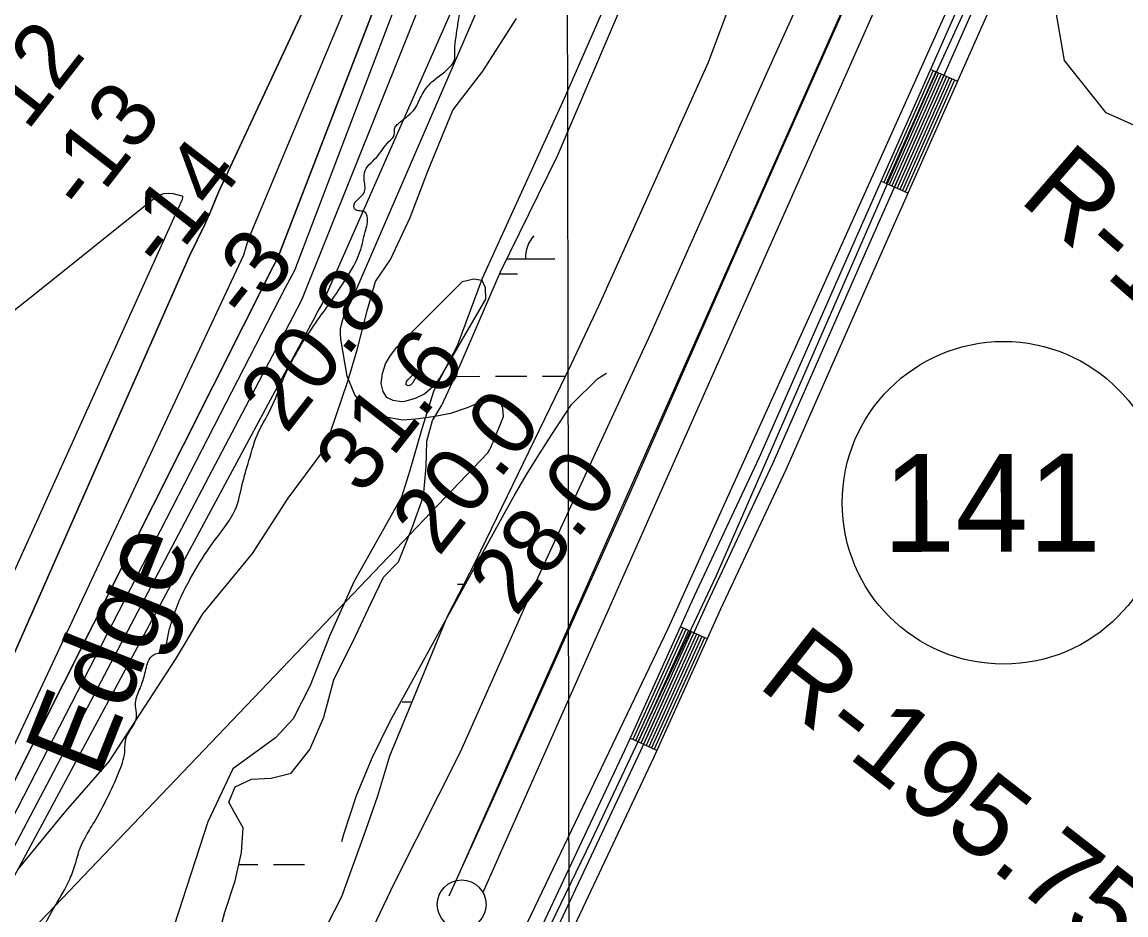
# Model space of a CAD drawing. Extents: x 3324104 to 3361979, y 612876 to 638273.
# Drawn here: x 3338187 to 3339316, y 619312 to 620225 of the extents above; entities that cross this region are included whole.
import ezdxf

# ---------------------------------------------------------------- set-up
doc = ezdxf.new("R2010")
doc.units = 0
for name, color, linetype in [('V-FLOD-BASE', 7, 'Continuous'), ('V-GRID-MAJR', 7, 'Continuous'), ('V-LEVE-TOET', 7, 'Continuous'), ('V-RIVR-EDGE', 7, 'Continuous'), ('V-RIVR-IDEN', 7, 'Continuous'), ('V-RIVR-RANG', 7, 'Continuous'), ('V-RIVR-RANG-IDEN', 7, 'Continuous'), ('V-ROAD-CNTR', 7, 'Continuous'), ('V-ROAD-IDEN', 7, 'Continuous'), ('V-SITE-VEGE', 7, 'Continuous'), ('V-SURV-LINE', 7, 'Continuous'), ('V-TOPO-DPTH', 7, 'Continuous'), ('V-TOPO-MAJR', 7, 'Continuous'), ('V-TOPO-MINR', 7, 'Continuous'), ('V-TOPO-SHOR', 7, 'Continuous'), ('V-TOPO-WATR', 7, 'Continuous'), ('V-WETL-SWMP', 7, 'Continuous')]:
    doc.layers.add(name, color=color, linetype=linetype)

msp = doc.modelspace()

# ---------------------------------------------------------------- linework, layer by layer
at = {"layer": 'V-FLOD-BASE'}
msp.add_lwpolyline([(3339312.7, 620882.4), (3339204.1, 620639.1), (3339114.6, 620432.9), (3339044.1, 620277.2), (3338919.3, 619995.9), (3338807.8, 619742.9), (3338666.8, 619427.6), (3338623, 619331.3)], dxfattribs=at)
at = {"layer": 'V-GRID-MAJR'}
msp.add_spline([(3338747.8, 618275.3), (3338738.1, 624333.5), (3338728.4, 630394.8), (3338718.7, 636456.1), (3338718.7, 636459.1)], degree=3, dxfattribs=at)
at = {"layer": 'V-LEVE-TOET'}
for points in [[(3339416.8, 620890.1), (3339301.7, 620617.7), (3339132.1, 620236.2), (3338997.8, 619937.5), (3338847.2, 619604.6), (3338653.6, 619200.7), (3338465.7, 618809.4), (3338277.7, 618431.6), (3338230.9, 618332.4), (3338222.5, 618294.5), (3338221.2, 618274.4)], [(3338073.8, 618274.1), (3338072.8, 618281.3), (3338072.5, 618321.1), (3338084.7, 618368.7), (3338111.4, 618435.8), (3338169.6, 618555.6), (3338296.6, 618794.1), (3338373, 618947), (3338478, 619157.3), (3338567.6, 619345.1), (3338635.4, 619479.5), (3338714.5, 619657.6), (3338829.8, 619906.7), (3338947.9, 620172.4), (3339085.1, 620475.1), (3339251.4, 620856.3)]]:
    msp.add_lwpolyline(points, dxfattribs=at)
at = {"layer": 'V-RIVR-EDGE'}
msp.add_spline([(3337752.3, 618273.6), (3337756.9, 618279.6), (3337759.2, 618284.2), (3337760.4, 618293.1), (3337765.9, 618307.5), (3337779.5, 618324.9), (3337782.3, 618350.9), (3337789, 618383), (3337792.5, 618390.8), (3337799.9, 618404.7), (3337814.3, 618426.8), (3337826.7, 618445.4), (3337831, 618460.9), (3337835, 618479.1), (3337842, 618505.5), (3337846.3, 618524.1), (3337849.4, 618531.4), (3337859.6, 618546.1), (3337869.3, 618562.4), (3337879.1, 618586.8), (3337888.8, 618612), (3337894.7, 618630.2), (3337896.2, 618637.9), (3337894.7, 618646.5), (3337894.7, 618651.1), (3337898.2, 618663.9), (3337903.3, 618677.5), (3337905.3, 618689.1), (3337905.3, 618701.1), (3337907.3, 618712.8), (3337915.5, 618732.9), (3337926.8, 618759.3), (3337940.8, 618785.6), (3337947, 618796), (3337954.8, 618808.4), (3337956, 618814.6), (3337956.4, 618827.8), (3337956.4, 618831.7), (3337958.8, 618837.5), (3337959.2, 618844.9), (3337959.2, 618851.9), (3337959.2, 618859.2), (3337956.9, 618861.6), (3337958.5, 618867), (3337964.3, 618871.6), (3337964.7, 618876.3), (3337965.9, 618880.2), (3337969.8, 618882.9), (3337969.4, 618894.9), (3337983.4, 618893.3), (3337992.3, 618908), (3338007.1, 618927.7), (3338015.3, 618935.1), (3338028.5, 618945.1), (3338037.8, 618951.7), (3338046.7, 618956.7), (3338050.6, 618961), (3338052.2, 618963.7), (3338051.8, 618968.4), (3338043.7, 618969.9), (3338052.6, 618986.6), (3338057.7, 619001.3), (3338067, 619014.9), (3338079.9, 619029.2), (3338080.3, 619032.7), (3338083, 619044.7), (3338089.3, 619062.5), (3338103.6, 619080.3), (3338116.5, 619100.8), (3338132.8, 619122.1), (3338149.6, 619149.2), (3338161.3, 619172.1), (3338171.8, 619196.9), (3338185.1, 619244.5), (3338189.4, 619253.4), (3338205, 619291.8), (3338221, 619322.4), (3338235.4, 619348.7), (3338241.2, 619364.6), (3338246.3, 619381.3), (3338251, 619391), (3338260.3, 619406.8), (3338273.6, 619431.6), (3338285.7, 619458), (3338291.6, 619478.5), (3338293.1, 619493.2), (3338303.7, 619514.1), (3338302.9, 619523.5), (3338302.9, 619530.8), (3338308, 619545.6), (3338312.3, 619559.1), (3338317.8, 619575), (3338321.7, 619578.5), (3338327.5, 619580.4), (3338331, 619582.7), (3338333.7, 619587.4), (3338336.8, 619601.7), (3338340.4, 619614.1), (3338348.6, 619636.2), (3338358.7, 619655.9), (3338378.5, 619688.1), (3338398.8, 619716), (3338404.6, 619726.4), (3338411.7, 619752), (3338418.7, 619776.8), (3338428.9, 619807), (3338438.6, 619824.8), (3338456.6, 619866.7), (3338472.5, 619895.7), (3338502.1, 619939.1), (3338517.7, 619962.3), (3338532.1, 619990.2), (3338537.6, 620010.7), (3338539.5, 620026.6), (3338537.2, 620030.9), (3338527.2, 620033.6), (3338526, 620036.4), (3338536.9, 620051.8), (3338537.3, 620058), (3338536.5, 620065), (3338536.6, 620068.5), (3338536.9, 620071.2), (3338549, 620086.7), (3338561.8, 620103), (3338567.3, 620109.9), (3338568.1, 620117.7), (3338571.2, 620121.2), (3338573.9, 620123.5), (3338588.3, 620136.6), (3338595.7, 620151), (3338605.8, 620164.1), (3338626, 620181.5), (3338629.1, 620187.7), (3338629.2, 620193.9), (3338631.9, 620219.5), (3338634.3, 620234.6), (3338646.4, 620263.3), (3338660.8, 620297.8), (3338681.9, 620341.9), (3338693.2, 620358.2), (3338696.7, 620372.2), (3338693.6, 620384.6), (3338688.2, 620389.2), (3338674.6, 620395.1), (3338674.3, 620397), (3338680.1, 620410.6), (3338684.8, 620426.5), (3338695.7, 620447.8), (3338716.7, 620479.5), (3338733.9, 620505.5), (3338746.3, 620529.9), (3338746.3, 620534.1), (3338744, 620544.6), (3338741.3, 620550.4), (3338742.5, 620551.6), (3338745.2, 620552.8), (3338748.7, 620556.2), (3338754.2, 620565.5), (3338754.6, 620575.2), (3338753.4, 620584.5), (3338755, 620586.5), (3338758.5, 620592.7), (3338760.8, 620598.9), (3338762, 620606.6), (3338766.3, 620623.3), (3338769.1, 620637.6), (3338770.3, 620658.6), (3338770.7, 620668.3), (3338770.7, 620677.6), (3338770.8, 620687.6), (3338775.1, 620697.3), (3338787.9, 620716.3), (3338806.2, 620748.8), (3338817.5, 620765.5), (3338833.1, 620803.1), (3338849.5, 620833.7)], degree=3, dxfattribs=at)
at = {"layer": 'V-ROAD-CNTR'}
for p, q in [((3339143.1, 620164.7), (3339115.6, 620176.8)), ((3339092.5, 620050.4), (3339065, 620062.5)), ((3338887.3, 619594.4), (3338859.9, 619606.7)), ((3338835.9, 619480.4), (3338808.5, 619492.8))]:
    msp.add_line(p, q, dxfattribs=at)
for points in [[(3339425.2, 620876.9), (3339314.4, 620624.9), (3339156.3, 620268.7), (3339040, 620006), (3338940.5, 619779.8), (3338873.8, 619637.4), (3338805.5, 619486.2), (3338696.7, 619254.9), (3338607.9, 619067), (3338539.2, 618928.3), (3338454.5, 618760.4), (3338369, 618579.9), (3338242.1, 618339.2), (3338230, 618309.9), (3338223.2, 618277.5)], [(3339438.9, 620870.8), (3339328.1, 620618.8), (3339170, 620262.6), (3339053.7, 619999.9), (3338954.2, 619773.6), (3338887.4, 619631.1), (3338819.2, 619479.9), (3338710.2, 619248.5), (3338621.4, 619060.5), (3338552.6, 618921.6), (3338467.9, 618753.8), (3338382.4, 618573.2), (3338255.7, 618332.9), (3338244.4, 618305.5), (3338238.6, 618277.5)], [(3339452.6, 620864.7), (3339341.9, 620612.8), (3339183.7, 620256.5), (3339067.5, 619993.9), (3338967.8, 619767.4), (3338901, 619624.8), (3338832.8, 619473.6), (3338723.8, 619242.1), (3338634.9, 619054), (3338566, 618914.9), (3338481.4, 618747.2), (3338395.8, 618566.5), (3338269.3, 618326.5), (3338258.8, 618301.1), (3338253.9, 618277.5)], [(3339118.4, 620175.6), (3339067.8, 620061.3)], [(3339121.1, 620174.4), (3339070.5, 620060.1)], [(3339123.9, 620173.2), (3339073.3, 620058.9)], [(3339126.6, 620172), (3339076, 620057.7)], [(3339129.4, 620170.8), (3339078.8, 620056.5)], [(3339132.1, 620169.6), (3339081.5, 620055.3)], [(3339134.8, 620168.3), (3339084.3, 620054)], [(3339137.6, 620167.1), (3339087, 620052.8)], [(3339140.3, 620165.9), (3339089.7, 620051.6)], [(3338862.7, 619605.5), (3338811.3, 619491.5)], [(3338865.4, 619604.2), (3338814, 619490.3)], [(3338868.2, 619603), (3338816.7, 619489.1)], [(3338870.9, 619601.8), (3338819.5, 619487.8)], [(3338873.6, 619600.5), (3338822.2, 619486.6)], [(3338876.4, 619599.3), (3338824.9, 619485.4)], [(3338879.1, 619598.1), (3338827.7, 619484.1)], [(3338881.8, 619596.8), (3338830.4, 619482.9)], [(3338884.6, 619595.6), (3338833.1, 619481.7)]]:
    msp.add_lwpolyline(points, dxfattribs=at)
at = {"layer": 'V-ROAD-IDEN'}
msp.add_circle((3339190.4, 619733.6), 165, dxfattribs=at)
at = {"layer": 'V-SITE-VEGE'}
for p, q in [((3338835.4, 620363.1), (3338741.1, 620147.1)), ((3338657.9, 620175.1), (3338692.4, 620228.8)), ((3338627.2, 620135.1), (3338657.9, 620175.1)), ((3338741.1, 620147.1), (3338657.2, 619963.1)), ((3338601.5, 620072.9), (3338627.2, 620135.1)), ((3338583.5, 620025.2), (3338601.5, 620072.9)), ((3338563.4, 619982.4), (3338583.5, 620025.2)), ((3338548.1, 619960), (3338563.4, 619982.4)), ((3338539.6, 619929.8), (3338548.1, 619960)), ((3338657.2, 619963.1), (3338631.6, 619894.1)), ((3338529.3, 619890), (3338539.6, 619929.8)), ((3338519.8, 619857.9), (3338529.3, 619890)), ((3338631.6, 619894.1), (3338607.7, 619848.3)), ((3338496.1, 619788.9), (3338519.8, 619857.9)), ((3338607.7, 619848.3), (3338595.4, 619809.4)), ((3338595.4, 619809.4), (3338583.1, 619766.7)), ((3338458.7, 619738.2), (3338496.1, 619788.9)), ((3338583.1, 619766.7), (3338574.6, 619739.5)), ((3338422.3, 619681.6), (3338458.7, 619738.2)), ((3338574.6, 619739.5), (3338525.9, 619652.8)), ((3338371.4, 619620.1), (3338422.3, 619681.6)), ((3338525.9, 619652.8), (3338501.1, 619597.3)), ((3338343.7, 619573.4), (3338371.4, 619620.1)), ((3338501.1, 619597.3), (3338481.1, 619546.7)), ((3338275.7, 619469.1), (3338343.7, 619573.4)), ((3338481.1, 619546.7), (3338464, 619512.6)), ((3338464, 619512.6), (3338445.7, 619493.1)), ((3338445.7, 619493.1), (3338402.3, 619461.7)), ((3338231.5, 619418.3), (3338275.7, 619469.1)), ((3338402.3, 619461.7), (3338376.6, 619407.2)), ((3338182.5, 619358.8), (3338231.5, 619418.3)), ((3338376.6, 619407.2), (3338337.8, 619287.6))]:
    msp.add_line(p, q, dxfattribs=at)
msp.add_lwpolyline([(3339387.7, 620091.1), (3339295.3, 620132.5), (3339252.7, 620185.9), (3339242.7, 620243.3), (3339251.9, 620295.1), (3339274.2, 620375.8), (3339296.8, 620431.5), (3339319.5, 620471.9)], dxfattribs=at)
at = {"layer": 'V-SURV-LINE'}
for points in [[(3338630.6, 619347.2), (3339895.2, 622196.6)], [(3339922.6, 622184.4), (3338658, 619335)]]:
    msp.add_lwpolyline(points, dxfattribs=at)
msp.add_circle((3338636.2, 619322.9), 25, dxfattribs=at)
at = {"layer": 'V-TOPO-DPTH'}
for points in [[(3339335.7, 621992), (3339327.2, 621977.3), (3339318.8, 621962.5), (3339193.7, 621707.1), (3339016.1, 621381.5), (3339006.6, 621366.4), (3338671.8, 620563.1), (3338447.8, 619983.3), (3338443.5, 619975.2), (3338075.2, 619243.7), (3338070.3, 619226.6), (3338065.4, 619209.5), (3338060.5, 619192.4), (3337782.6, 618500.7), (3337775.9, 618479.7), (3337769.2, 618458.6), (3337693.7, 618273.5)], [(3339335.7, 621992), (3339327.2, 621977.3), (3339318.8, 621962.5), (3339193.7, 621707.1), (3339016.1, 621381.5), (3339006.6, 621366.4), (3338671.8, 620563.1), (3338447.8, 619983.3), (3338443.5, 619975.2), (3338075.2, 619243.7), (3338070.3, 619226.6), (3338065.4, 619209.5), (3338060.5, 619192.4), (3337782.6, 618500.7), (3337775.9, 618479.7), (3337769.2, 618458.6), (3337693.7, 618273.5)], [(3338971.8, 621362.8), (3338646.6, 620600.4), (3338643.6, 620595.4), (3338640.5, 620590.4), (3338637.4, 620585.5), (3338634.3, 620580.5), (3338387.6, 620051.1), (3338380.7, 620034.6), (3338373.5, 620018.3), (3338365.8, 620002.2), (3338357.9, 619986.2), (3338117.6, 619441.8), (3338048.6, 619227.5), (3338047, 619220), (3338045.3, 619212.5), (3338043.4, 619205), (3338041.5, 619197.6), (3337764.7, 618506.9), (3337761, 618494.9), (3337757.3, 618482.9), (3337753.5, 618470.9), (3337672.4, 618273.4)], [(3337693.7, 618273.5), (3337672.4, 618273.4), (3337753.5, 618470.9), (3337757.3, 618482.9), (3337761, 618494.9), (3337764.7, 618506.9), (3338041.5, 619197.6), (3338043.4, 619205), (3338045.3, 619212.5), (3338047, 619220), (3338048.6, 619227.5), (3338117.6, 619441.8), (3338357.9, 619986.2), (3338365.8, 620002.2), (3338373.5, 620018.3), (3338380.7, 620034.6), (3338387.6, 620051.1), (3338634.3, 620580.5), (3338637.4, 620585.5), (3338640.5, 620590.4), (3338643.6, 620595.4), (3338646.6, 620600.4), (3338971.8, 621362.8)], [(3337693.7, 618273.5), (3337716.6, 618273.5), (3337775.7, 618415.3), (3337785.6, 618445.8), (3337795.5, 618476.2), (3338088.6, 619205.9), (3338094.9, 619223.8), (3338463.6, 619923.6), (3338472.8, 619941), (3338707.5, 620527.2), (3338708.2, 620529), (3338709.7, 620532.5), (3338711.4, 620535.9), (3338712.3, 620537.6), (3338714.2, 620540.9), (3339041, 621356.6)]]:
    msp.add_lwpolyline(points, dxfattribs=at)
at = {"layer": 'V-TOPO-MAJR'}
for points in [[(3338598.5, 619845.1), (3338588.6, 619840.3), (3338577.6, 619837.2), (3338574.6, 619836.7), (3338566.3, 619838.1), (3338559.8, 619841.3), (3338555.9, 619847.5), (3338553.8, 619855.5), (3338555.3, 619865.9), (3338558.3, 619875.6), (3338563.3, 619884.4), (3338569.8, 619892.6), (3338637, 619960), (3338648.5, 619962.8), (3338656.9, 619961.3), (3338660.4, 619953.7), (3338660.7, 619941.8), (3338613.8, 619861.3), (3338606.7, 619852.3), (3338598.5, 619845.1)], [(3338513.8, 619387.3), (3338515.7, 619394.8), (3338528.5, 619434.4), (3338544.7, 619472.7), (3338563.1, 619510.2), (3338677.8, 619719.4), (3338689.9, 619740.7), (3338702.3, 619761.9), (3338715.2, 619782.8), (3338728.5, 619803.5), (3338748.5, 619834), (3338775.4, 619860.8), (3338784.3, 619866.2)]]:
    msp.add_lwpolyline(points, dxfattribs=at)
at = {"layer": 'V-TOPO-MINR'}
for points in [[(3337672.4, 618273.4), (3337753.5, 618470.9), (3337757.3, 618482.9), (3337761, 618494.9), (3337764.7, 618506.9), (3338041.5, 619197.6), (3338043.4, 619205), (3338045.3, 619212.5), (3338047, 619220), (3338048.6, 619227.5), (3338117.6, 619441.8), (3338357.9, 619986.2), (3338365.8, 620002.2), (3338373.5, 620018.3), (3338380.7, 620034.6), (3338387.6, 620051.1), (3338634.3, 620580.5), (3338637.4, 620585.5), (3338640.5, 620590.4), (3338643.6, 620595.4), (3338646.6, 620600.4), (3338971.8, 621362.8)], [(3337705.7, 618273.5), (3337769, 618426.6), (3337777.3, 618452.3), (3337785.6, 618478), (3338069, 619182.7), (3338076.8, 619207.7), (3338084.7, 619232.7), (3338456.2, 619953.9), (3338465.7, 619971.4), (3338677.2, 620527.9), (3339023.2, 621362.8)], [(3337716.6, 618273.5), (3337775.7, 618415.3), (3337785.6, 618445.8), (3337795.5, 618476.2), (3338088.6, 619205.9), (3338094.9, 619223.8), (3338463.6, 619923.6), (3338472.8, 619941), (3338707.5, 620527.2), (3338708.2, 620529), (3338709.7, 620532.5), (3338711.4, 620535.9), (3338712.3, 620537.6), (3338714.2, 620540.9), (3339041, 621356.6)], [(3337725.1, 618273.5), (3337794.3, 618439.9), (3337805.6, 618474.4), (3338096.4, 619192.2), (3338100.6, 619204.1), (3338105.1, 619215.7), (3338484.5, 619920), (3338488.9, 619928.4), (3338493.4, 619936.8), (3338742.8, 620501.6), (3339044.3, 621319.6)], [(3337682.7, 618273.5), (3337761.3, 618464.9), (3337766.5, 618481.3), (3337771.7, 618497.8), (3338048.2, 619186.9), (3338051.6, 619199), (3338054.9, 619211.1), (3338058, 619223.2), (3338061, 619235.4), (3338144.7, 619414.3), (3338413.4, 619987.3), (3338415.8, 619995.2), (3338418.2, 620003.1), (3338664, 620590.8)], [(3338118.2, 619214.6), (3338663, 619784.7), (3338664.5, 619787.4), (3338666, 619790.1), (3338667.2, 619792.9), (3338668.4, 619795.7), (3338678.9, 619821.9), (3338678.3, 619830.5), (3338675.5, 619836.6), (3338669.3, 619838.9), (3338660.7, 619838.8), (3338658.6, 619837.8), (3338641.9, 619830.7), (3338624.8, 619825), (3338607.1, 619821.4), (3338589.1, 619819.1), (3338575.7, 619818.1), (3338555.4, 619821.7), (3338538.6, 619829.6), (3338527.1, 619844.1), (3338519, 619863), (3338512.7, 619900.8), (3338512.3, 619905.9), (3338512.3, 619911), (3338513.2, 619916.1), (3338514.6, 619921.1), (3338516.5, 619926), (3338518.6, 619930.8), (3338521, 619935.4), (3338523.6, 619940.1), (3338748.6, 620460.4)], [(3338090.5, 619469.4), (3338346.8, 620035.9), (3338348.2, 620038.3), (3338348.8, 620039.5), (3338350.8, 620044), (3338351.2, 620045.5), (3338351.2, 620046), (3338351, 620046.8), (3338350.7, 620047), (3338350.3, 620047.2), (3338341, 620049.4), (3338336.1, 620049.9), (3338331.3, 620049.5), (3338326.8, 620047.8), (3338322.6, 620045.3), (3338194.1, 619942.5), (3338147.6, 619906.2)], [(3338584.3, 619854.2), (3338582, 619853.3), (3338580.7, 619853.4), (3338580, 619853.8), (3338579.6, 619854.4), (3338579.3, 619855.3), (3338579.8, 619857.5), (3338581.1, 619859.4), (3338588.5, 619866.9), (3338589.8, 619867.2), (3338590.7, 619867), (3338591.1, 619866.2), (3338591.1, 619864.8), (3338586, 619856), (3338584.3, 619854.2)]]:
    msp.add_lwpolyline(points, dxfattribs=at)
at = {"layer": 'V-TOPO-SHOR'}
msp.add_lwpolyline([(3339417.4, 620836.8), (3339323.1, 620621.7), (3339233.5, 620418.3), (3339113.5, 620156.5), (3339016.3, 619933.7), (3338896.3, 619658.3), (3338768.6, 619387.8), (3338580.6, 618999.4), (3338350.7, 618529.2)], dxfattribs=at)
at = {"layer": 'V-TOPO-WATR'}
msp.add_lwpolyline([(3337693.7, 618273.5), (3337769.2, 618458.6), (3337775.9, 618479.7), (3337782.6, 618500.7), (3338060.5, 619192.4), (3338065.4, 619209.5), (3338070.3, 619226.6), (3338075.2, 619243.7), (3338443.5, 619975.2), (3338447.8, 619983.3), (3338671.8, 620563.1), (3339006.6, 621366.4), (3339016.1, 621381.5), (3339193.7, 621707.1), (3339318.8, 621962.5), (3339327.2, 621977.3), (3339335.7, 621992)], dxfattribs=at)
at = {"layer": 'V-WETL-SWMP'}
for p, q in [((3338734.1, 620088.5), (3338846.4, 620351.2)), ((3338915.9, 620257.9), (3338888.4, 620184)), ((3338888.4, 620184), (3338776, 619934.8)), ((3338675.8, 619969.7), (3338734.1, 620088.5)), ((3338682.4, 619983.1), (3338731.4, 619983.2)), ((3338631.1, 619866.6), (3338675.8, 619969.7)), ((3338675, 619967.7), (3338693.4, 619967.7)), ((3338776, 619934.8), (3338748.3, 619875.5)), ((3338748.3, 619875.5), (3338650.1, 619673)), ((3338615.8, 619833.5), (3338631.1, 619866.6)), ((3338629.4, 619862.9), (3338654.8, 619863)), ((3338670.8, 619863), (3338702.8, 619863.1)), ((3338718.8, 619863.1), (3338742.4, 619863.1)), ((3338606.3, 619817.9), (3338615.8, 619833.5)), ((3338600.6, 619796.5), (3338606.3, 619817.9)), ((3338599.9, 619770.3), (3338600.6, 619796.5)), ((3338597.2, 619740.3), (3338599.9, 619770.3)), ((3338585.8, 619709.1), (3338597.2, 619740.3)), ((3338571.5, 619673.1), (3338585.8, 619709.1)), ((3338556.2, 619657.5), (3338571.5, 619673.1)), ((3338650.1, 619673), (3338621.4, 619617.5)), ((3338543.8, 619631.2), (3338556.2, 619657.5)), ((3338632, 619650.3), (3338638.4, 619650.3)), ((3338527.5, 619597.2), (3338543.8, 619631.2)), ((3338621.4, 619617.5), (3338562.4, 619474.5)), ((3338505.6, 619552.4), (3338527.5, 619597.2)), ((3338495.2, 619514.5), (3338505.6, 619552.4)), ((3338575.3, 619530.2), (3338585.4, 619530.2)), ((3338481, 619481.4), (3338495.2, 619514.5)), ((3338461.8, 619457), (3338481, 619481.4)), ((3338562.4, 619474.5), (3338550.2, 619433.7)), ((3338441.4, 619452), (3338461.8, 619457)), ((3338404.7, 619443), (3338421.1, 619450.9)), ((3338421.1, 619450.9), (3338441.4, 619452)), ((3338398, 619427.4), (3338404.7, 619443)), ((3338550.2, 619433.7), (3338537.8, 619398.6)), ((3338403.9, 619416.8), (3338398, 619427.4)), ((3338412.8, 619401.3), (3338403.9, 619416.8)), ((3338411, 619376.1), (3338412.8, 619401.3)), ((3338537.8, 619398.6), (3338513.2, 619330.6)), ((3338404.5, 619347), (3338411, 619376.1)), ((3338408.2, 619363.7), (3338427.6, 619363.7)), ((3338443.6, 619363.8), (3338475.6, 619363.8)), ((3338394, 619314.9), (3338404.5, 619347)), ((3338513.2, 619330.6), (3338474, 619253.7)), ((3338383.7, 619276), (3338394, 619314.9))]:
    msp.add_line(p, q, dxfattribs=at)
msp.add_arc((3338736.6, 619983.7), 35.2, 139.3282, 180.8718, dxfattribs=at)

# ---------------------------------------------------------------- texts
at = {"layer": 'V-RIVR-IDEN'}
msp.add_text(' Edge', height=83, rotation=68.3183, dxfattribs=at).set_placement((3338253.2, 619421.2))
at = {"layer": 'V-RIVR-RANG'}
for s, rotation, p in [('-12', 52.1576, (3338173.6, 620089.3)), ('-13', 52.1576, (3338252.1, 620027.4)), ('-14', 52.1576, (3338333, 619968.6)), ('-3', 51.8783, (3338418.8, 619916.4)), ('20.8', 51.8783, (3338456.8, 619802.8)), ('31.6', 51.8783, (3338534.5, 619739.8)), ('20.0', 51.8783, (3338612.6, 619677.4)), ('28.0', 51.8783, (3338691.4, 619615.9))]:
    msp.add_text(s, height=67, rotation=rotation, dxfattribs=at).set_placement(p)
at = {"layer": 'V-RIVR-RANG-IDEN'}
for s, rotation, p in [('R-195.9', 318.9106, (3339204.7, 620043)), ('R-195.75', 322.016, (3338937.2, 619546.5))]:
    msp.add_text(s, height=83, rotation=rotation, dxfattribs=at).set_placement(p)
at = {"layer": 'V-ROAD-IDEN'}
msp.add_text('141', height=100, rotation=0.0909, dxfattribs=at).set_placement((3339066.9, 619683.4))

doc.saveas('drawing.dxf')
